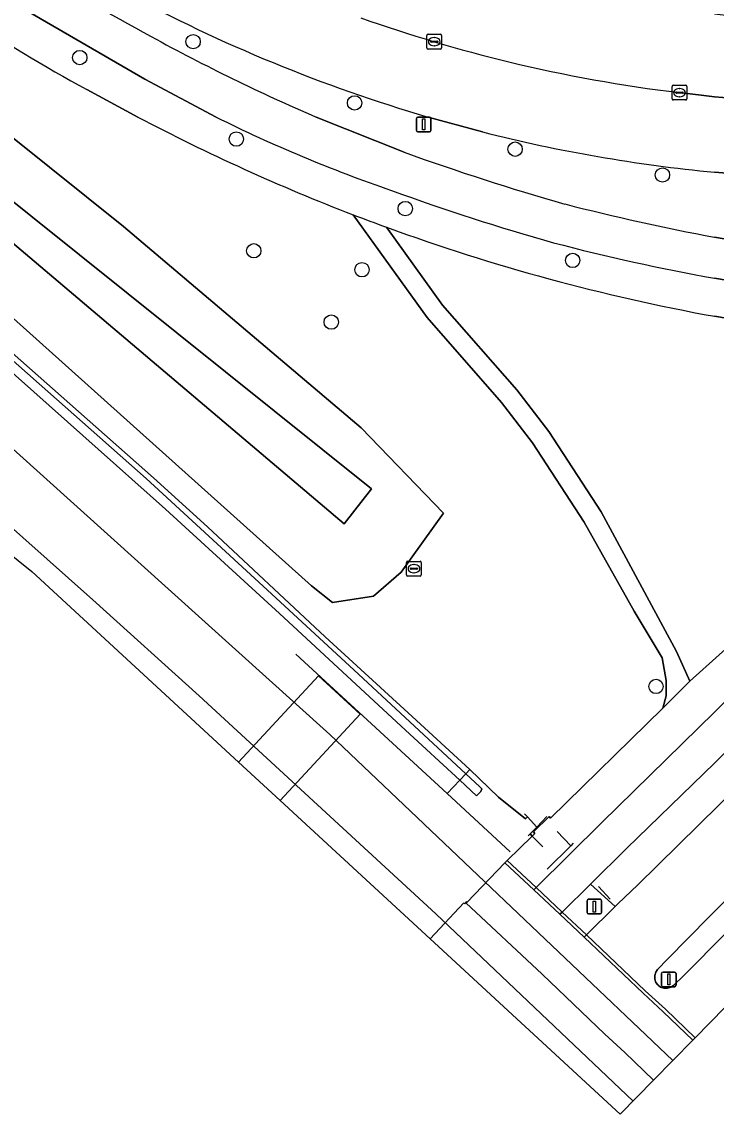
# Model space of a CAD drawing. Extents: x 162989 to 165008, y 383432 to 384338.
# Drawn here: x 164452.8 to 164500.1, y 383432.1 to 383506.5 of the extents above; entities that cross this region are included whole.
import ezdxf

# ---------------------------------------------------------------- set-up
doc = ezdxf.new("R2010")
doc.units = 0
for name, color, linetype in [('IMGEO_Berm_open', 7, 'Continuous'), ('IMGEO_Boom', 7, 'Continuous'), ('IMGEO_Fietspad_open', 7, 'Continuous'), ('IMGEO_Geluidsscherm', 7, 'Continuous'), ('IMGEO_Groenvoorziening', 7, 'Continuous'), ('IMGEO_Hek', 7, 'Continuous'), ('IMGEO_Kolk', 7, 'Continuous'), ('IMGEO_Lichtmast', 7, 'Continuous'), ('IMGEO_Oever', 7, 'Continuous'), ('IMGEO_Overweg_gesloten', 7, 'Continuous'), ('IMGEO_Rijbaan_lokaal_open', 7, 'Continuous'), ('IMGEO_Rioolput', 7, 'Continuous'), ('IMGEO_Spoor', 7, 'Continuous'), ('IMGEO_Spoorbaan_gesloten', 7, 'Continuous'), ('IMGEO_Spoorbaan_halfverhard', 7, 'Continuous'), ('IMGEO_Terreindeel_gesloten', 7, 'Continuous'), ('IMGEO_Verkeerseiland_open', 7, 'Continuous'), ('IMGEO_Verkeersregelinstallatiepaal', 7, 'Continuous'), ('IMGEO_Voetpad_onverhard', 7, 'Continuous'), ('IMGEO_Voetpad_open', 7, 'Continuous'), ('IMGEO_Waterloop', 7, 'Continuous')]:
    doc.layers.add(name, color=color, linetype=linetype)

msp = doc.modelspace()

# ---------------------------------------------------------------- linework, layer by layer
at = {"layer": 'IMGEO_Berm_open'}
for points in [[(164489.625, 383445.869), (164491.282, 383444.315), (164493.231, 383446.235), (164491.555, 383447.775)], [(164491.125, 383444.161), (164491.282, 383444.315), (164489.625, 383445.869), (164489.469, 383445.715)]]:
    msp.add_lwpolyline(points, close=True, dxfattribs=at)
at = {"layer": 'IMGEO_Boom'}
for centre in [(164464.468, 383505.137), (164456.742, 383504.051), (164475.471, 383500.964), (164467.408, 383498.501), (164486.412, 383497.814), (164496.454, 383496.057), (164478.924, 383493.766), (164468.601, 383490.893), (164490.333, 383490.237), (164475.973, 383489.604), (164473.881, 383486.037), (164496.015, 383461.227)]:
    msp.add_circle(centre, 0.489, dxfattribs=at)
at = {"layer": 'IMGEO_Fietspad_open'}
for points in [[(164452.913, 383507.363), (164461.182, 383502.574), (164466.026, 383500)], [(164478.854, 383497.606), (164472.862, 383500)], [(164508.065, 383491.313), (164508.078, 383490.705), (164503.931, 383491.447), (164503.925, 383491.144), (164500, 383491.824)], [(164500, 383489.02), (164503.729, 383488.399)], [(164502.742, 383462.221), (164500, 383459.479), (164492.313, 383451.968), (164487.834, 383447.544), (164489.625, 383445.869), (164491.555, 383447.775), (164494.035, 383450.225), (164500, 383456.001), (164504.839, 383460.807)]]:
    msp.add_lwpolyline(points, dxfattribs=at)
msp.add_lwpolyline([(164487.678, 383447.389), (164489.469, 383445.715), (164489.625, 383445.869), (164487.834, 383447.544)], close=True, dxfattribs=at)
for centre, radius, start, end in [((164513.303, 383602.849), 110.234, 236.95638, 242.03037), ((164523.646, 383618.439), 128.867, 241.21994, 246.79141), ((164510.189, 383588.959), 99.318, 243.59846, 251.08363), ((164533.095, 383647.223), 159.146, 250.07295, 254.21371), ((164528.619, 383633.053), 147.039, 249.85992, 254.38208), ((164528.758, 383646.053), 156.887, 255.6214, 259.43757), ((164525.419, 383630.101), 143.353, 255.29637, 259.78656)]:
    msp.add_arc(centre, radius, start, end, dxfattribs=at)
at = {"layer": 'IMGEO_Geluidsscherm'}
for points in [[(164316.111, 383594.57), (164331.946, 383582.303), (164335.936, 383579.321), (164343.994, 383573.187), (164355.759, 383564.117), (164364.915, 383557.15), (164384.337, 383541.486), (164392.199, 383535.083), (164397.741, 383530.511), (164403.749, 383525.486), (164407.628, 383522.347), (164415.357, 383515.967), (164435.487, 383498.542), (164443.079, 383491.935), (164461.775, 383475.437), (164465.453, 383472.088), (164473.455, 383464.599), (164479.39, 383459.172)], [(164479.39, 383459.172), (164483.313, 383455.566), (164485.275, 383453.699)]]:
    msp.add_lwpolyline(points, dxfattribs=at)
at = {"layer": 'IMGEO_Groenvoorziening'}
msp.add_lwpolyline([(164452.162, 383498.607), (164459.715, 383492.554), (164475.909, 383478.843), (164481.533, 383473.019), (164478.642, 383469.021), (164476.75, 383467.38), (164473.974, 383466.939), (164472.523, 383468.074), (164438.516, 383498.547), (164438.895, 383501.576), (164442.091, 383504.964), (164444.708, 383503.782)], close=True, dxfattribs=at)
for points in [[(164460.696, 383500), (164457.23, 383501.886)], [(164472.862, 383500), (164478.854, 383497.606)], [(164484.198, 383498.985), (164480.483, 383500)], [(164500, 383491.824), (164503.925, 383491.144), (164503.931, 383491.447), (164503.705, 383495.962), (164500, 383496.248)], [(164443.079, 383491.935), (164461.775, 383475.437), (164465.453, 383472.088), (164473.455, 383464.599), (164479.39, 383459.172), (164483.313, 383455.566), (164485.275, 383453.699), (164487.11, 383452.21), (164487.249, 383452.341), (164487.9, 383451.65), (164487.441, 383451.188), (164487.581, 383451.045), (164487.757, 383451.218), (164487.652, 383451.325), (164488.725, 383452.374), (164488.83, 383452.266), (164496.487, 383459.754), (164496.712, 383460.586), (164496.702, 383461.644), (164496.429, 383463.187), (164494.535, 383466.35), (164491.127, 383472.42), (164487.6, 383477.808), (164485.49, 383480.564), (164480.407, 383486.36), (164475.375, 383493.348)], [(164477.652, 383492.496), (164481.464, 383487.201), (164486.535, 383481.42), (164488.702, 383478.589), (164492.282, 383473.121), (164497.415, 383463.608), (164498.327, 383461.598), (164500.966, 383463.964)], [(164503.462, 383485.847), (164500, 383486.434)], [(164504.839, 383460.807), (164500, 383456.001), (164494.035, 383450.225), (164491.555, 383447.775), (164493.231, 383446.235), (164493.418, 383446.419), (164494.784, 383447.72), (164507.212, 383459.964), (164507.457, 383460.024), (164509.711, 383462.56)]]:
    msp.add_lwpolyline(points, dxfattribs=at)
for centre, radius, start, end in [((164513.303, 383602.849), 110.234, 236.95638, 242.03037), ((164510.46, 383602.408), 106.705, 241.65404, 253.68407), ((164494.829, 383572.849), 80.308, 234.98152, 242.08344), ((164523.646, 383618.439), 128.867, 241.21994, 246.79141), ((164524.75, 383621.826), 137.639, 242.26542, 248.9779), ((164509.949, 383600.671), 104.896, 255.78934, 264.55771), ((164533.095, 383647.223), 159.146, 250.07295, 254.21371), ((164528.758, 383646.053), 156.887, 255.6214, 259.43757), ((164524.703, 383621.727), 137.53, 249.99434, 259.65255)]:
    msp.add_arc(centre, radius, start, end, dxfattribs=at)
at = {"layer": 'IMGEO_Hek'}
for points in [[(164486.065, 383449.976), (164481.788, 383453.944), (164471.46, 383463.432)], [(164481.788, 383453.944), (164482.635, 383454.845), (164483.052, 383455.289), (164483.313, 383455.566)], [(164485.275, 383453.699), (164487.11, 383452.21)], [(164487.052, 383452.551), (164487.249, 383452.341), (164487.9, 383451.65)], [(164488.579, 383452.379), (164487.9, 383451.65), (164487.441, 383451.188), (164487.311, 383451.046)], [(164487.441, 383451.188), (164487.581, 383451.045), (164488.302, 383450.307)], [(164490.197, 383450.381), (164489.268, 383451.355)], [(164490.371, 383450.554), (164490.197, 383450.381), (164488.595, 383448.793)], [(164492.897, 383446.742), (164492.083, 383447.61)]]:
    msp.add_lwpolyline(points, dxfattribs=at)
at = {"layer": 'IMGEO_Kolk'}
for p, q in [((164480.401, 383504.708), (164480.401, 383505.56)), ((164480.476, 383505.634), (164481.328, 383505.634)), ((164480.889, 383505.414), (164480.914, 383505.414)), ((164481.402, 383505.56), (164481.402, 383504.708)), ((164481.328, 383504.634), (164480.476, 383504.634)), ((164480.66, 383505.128), (164480.66, 383505.14)), ((164481.098, 383505.091), (164480.7, 383505.091)), ((164480.703, 383505.177), (164481.101, 383505.177)), ((164480.912, 383504.854), (164480.887, 383504.854)), ((164481.144, 383505.14), (164481.144, 383505.128)), ((164497.112, 383501.236), (164497.112, 383502.088)), ((164497.187, 383502.162), (164498.039, 383502.162)), ((164497.371, 383501.656), (164497.371, 383501.668)), ((164497.809, 383501.619), (164497.411, 383501.619)), ((164497.414, 383501.705), (164497.812, 383501.705)), ((164497.6, 383501.942), (164497.625, 383501.942)), ((164497.855, 383501.668), (164497.855, 383501.656)), ((164498.113, 383502.088), (164498.113, 383501.236)), ((164498.039, 383501.162), (164497.187, 383501.162)), ((164497.623, 383501.382), (164497.598, 383501.382))]:
    msp.add_line(p, q, dxfattribs=at)
for points in [[(164480.401, 383504.708), (164480.401, 383505.56)], [(164480.476, 383505.634), (164481.328, 383505.634)], [(164481.402, 383505.56), (164481.402, 383504.708)], [(164481.328, 383504.634), (164480.476, 383504.634)], [(164497.112, 383501.236), (164497.112, 383502.088)], [(164497.187, 383502.162), (164498.039, 383502.162)], [(164498.113, 383502.088), (164498.113, 383501.236)], [(164498.039, 383501.162), (164497.187, 383501.162)]]:
    msp.add_lwpolyline(points, dxfattribs=at)
for centre, radius, start, end in [((164480.478, 383505.558), 0.0765, 91.55205, 178.44795), ((164480.478, 383505.558), 0.0765, 91.55205, 178.44795), ((164481.326, 383505.558), 0.0765, 1.55205, 88.44795), ((164481.326, 383505.558), 0.0765, 1.55205, 88.44795), ((164480.478, 383504.71), 0.0765, 181.55205, 268.44795), ((164480.478, 383504.71), 0.0765, 181.55205, 268.44795), ((164480.7, 383505.137), 0.0403, 85.87752, 175.75265), ((164480.697, 383505.127), 0.0366, 178.93798, 274.71019), ((164481.101, 383505.134), 0.043, 264.86636, 352.45326), ((164481.105, 383505.139), 0.0386, 1.73085, 96.63898), ((164481.326, 383504.71), 0.0765, 271.55205, 358.44795), ((164481.326, 383504.71), 0.0765, 271.55205, 358.44795), ((164497.189, 383502.086), 0.0765, 91.55205, 178.44795), ((164497.189, 383502.086), 0.0765, 91.55205, 178.44795), ((164497.411, 383501.665), 0.0403, 85.87752, 175.75265), ((164497.408, 383501.655), 0.0366, 178.93798, 274.71019), ((164497.812, 383501.662), 0.043, 264.86636, 352.45326), ((164497.816, 383501.667), 0.0386, 1.73085, 96.63898), ((164498.037, 383502.086), 0.0765, 1.55205, 88.44795), ((164498.037, 383502.086), 0.0765, 1.55205, 88.44795), ((164497.189, 383501.238), 0.0765, 181.55205, 268.44795), ((164497.189, 383501.238), 0.0765, 181.55205, 268.44795), ((164498.037, 383501.238), 0.0765, 271.55205, 358.44795), ((164498.037, 383501.238), 0.0765, 271.55205, 358.44795)]:
    msp.add_arc(centre, radius, start, end, dxfattribs=at)
for centre, major_axis, ratio, start_param, end_param in [((164480.888, 383505.134), (-0.387, 0.002), 0.722429, 4.712389, 7.853982), ((164480.913, 383505.134), (-0.39, 0.002), 0.717154, 1.570796, 4.712389), ((164497.599, 383501.662), (-0.387, 0.002), 0.722429, 4.712389, 7.853982), ((164497.624, 383501.662), (-0.39, 0.002), 0.717154, 1.570796, 4.712389)]:
    msp.add_ellipse(centre, major_axis=major_axis, ratio=ratio, start_param=start_param, end_param=end_param, dxfattribs=at)
at = {"layer": 'IMGEO_Lichtmast'}
for p, q in [((164479.68, 383499.096), (164479.68, 383499.896)), ((164479.68, 383499.896), (164479.68, 383499.096)), ((164479.78, 383499.996), (164480.57, 383499.996)), ((164480.57, 383499.996), (164479.78, 383499.996)), ((164480.67, 383499.896), (164480.67, 383499.096)), ((164480.67, 383499.096), (164480.67, 383499.896)), ((164480.57, 383498.996), (164479.78, 383498.996)), ((164479.78, 383498.996), (164480.57, 383498.996))]:
    msp.add_line(p, q, dxfattribs=at)
msp.add_lwpolyline([(164480.1, 383499.871), (164480.25, 383499.871), (164480.25, 383499.121), (164480.1, 383499.121), (164480.1, 383499.871)], dxfattribs=at)
for centre, start, end in [((164479.78, 383499.896), 90, 180), ((164479.78, 383499.896), 90, 180), ((164480.57, 383499.896), 0, 90), ((164480.57, 383499.896), 360, 90), ((164479.78, 383499.096), 180, 270), ((164479.78, 383499.096), 180, 270), ((164480.57, 383499.096), 270, 0), ((164480.57, 383499.096), 270, 0)]:
    msp.add_arc(centre, 0.1, start, end, dxfattribs=at)
at = {"layer": 'IMGEO_Oever'}
for points in [[(164475.909, 383478.843), (164459.715, 383492.554), (164452.162, 383498.607), (164444.708, 383503.782), (164442.091, 383504.964), (164438.895, 383501.576), (164438.516, 383498.547), (164472.523, 383468.074), (164473.974, 383466.939), (164476.75, 383467.38), (164478.642, 383469.021), (164481.533, 383473.019)], [(164442.154, 383499.88), (164443.43, 383501.241), (164476.622, 383474.688), (164474.749, 383472.305)]]:
    msp.add_lwpolyline(points, close=True, dxfattribs=at)
at = {"layer": 'IMGEO_Overweg_gesloten'}
for points in [[(164495.848, 383434.424), (164498.52, 383437.15), (164496.497, 383439.082), (164495.128, 383440.341), (164491.125, 383444.161), (164489.469, 383445.715), (164487.678, 383447.389), (164485.711, 383449.228), (164483.135, 383446.544), (164483.108, 383446.569), (164483.042, 383446.497), (164488.247, 383441.631), (164492.518, 383437.554), (164493.888, 383436.296)], [(164480.617, 383444.05), (164493.576, 383432.105), (164495.848, 383434.424), (164493.888, 383436.296), (164492.518, 383437.554), (164488.247, 383441.631), (164483.042, 383446.497), (164482.975, 383446.426), (164482.91, 383446.487)]]:
    msp.add_lwpolyline(points, close=True, dxfattribs=at)
at = {"layer": 'IMGEO_Rijbaan_lokaal_open'}
for points in [[(164500, 383496.248), (164503.705, 383495.962), (164508.259, 383495.562), (164507.99, 383500.92), (164507.518, 383500.931), (164503.413, 383501.109), (164500, 383501.377), (164497.613, 383501.662)], [(164480.483, 383500), (164484.198, 383498.985)], [(164498.674, 383437.308), (164527.247, 383466.465), (164528.111, 383495.461), (164511.908, 383494.115)], [(164509.711, 383462.56), (164507.457, 383460.024), (164507.212, 383459.964), (164494.784, 383447.72), (164493.418, 383446.419), (164493.231, 383446.235), (164491.282, 383444.315), (164495.278, 383440.501), (164496.648, 383439.243), (164498.674, 383437.308)], [(164516.586, 383460.179), (164500.761, 383444.422), (164497.91, 383441.55), (164497.196, 383440.873), (164497.017, 383440.747), (164496.792, 383440.675), (164496.551, 383440.678), (164496.328, 383440.755), (164496.152, 383440.885), (164496.136, 383440.9), (164496.005, 383441.075), (164495.927, 383441.298), (164495.922, 383441.539), (164495.992, 383441.764), (164496.117, 383441.944), (164496.789, 383442.663), (164499.64, 383445.535), (164513.695, 383459.464)]]:
    msp.add_lwpolyline(points, dxfattribs=at)
msp.add_lwpolyline([(164498.674, 383437.308), (164496.648, 383439.243), (164495.278, 383440.501), (164491.282, 383444.315), (164491.125, 383444.161), (164495.128, 383440.341), (164496.497, 383439.082), (164498.52, 383437.15)], close=True, dxfattribs=at)
for centre, radius, start, end in [((164510.46, 383602.408), 106.705, 241.65404, 253.68407), ((164511.906, 383609.503), 108.881, 250.68525, 256.22795), ((164510.09, 383604.458), 103.55, 256.53966, 263.0797), ((164509.949, 383600.671), 104.896, 255.78934, 264.55771)]:
    msp.add_arc(centre, radius, start, end, dxfattribs=at)
at = {"layer": 'IMGEO_Rioolput'}
for p, q in [((164479.017, 383468.822), (164479.017, 383469.674)), ((164479.092, 383469.748), (164479.944, 383469.748)), ((164479.505, 383469.528), (164479.53, 383469.528)), ((164480.018, 383469.674), (164480.018, 383468.822)), ((164479.276, 383469.242), (164479.276, 383469.254)), ((164479.714, 383469.205), (164479.316, 383469.205)), ((164479.319, 383469.291), (164479.717, 383469.291)), ((164479.528, 383468.968), (164479.503, 383468.968)), ((164479.76, 383469.254), (164479.76, 383469.242)), ((164479.944, 383468.748), (164479.092, 383468.748))]:
    msp.add_line(p, q, dxfattribs=at)
for points in [[(164479.017, 383468.822), (164479.017, 383469.674)], [(164479.092, 383469.748), (164479.944, 383469.748)], [(164480.018, 383469.674), (164480.018, 383468.822)], [(164479.944, 383468.748), (164479.092, 383468.748)]]:
    msp.add_lwpolyline(points, dxfattribs=at)
for centre, radius, start, end in [((164479.094, 383469.672), 0.0765, 91.55205, 178.44795), ((164479.094, 383469.672), 0.0765, 91.55205, 178.44795), ((164479.942, 383469.672), 0.0765, 1.55205, 88.44795), ((164479.942, 383469.672), 0.0765, 1.55205, 88.44795), ((164479.094, 383468.824), 0.0765, 181.55205, 268.44795), ((164479.094, 383468.824), 0.0765, 181.55205, 268.44795), ((164479.316, 383469.251), 0.0403, 85.87752, 175.75265), ((164479.313, 383469.241), 0.0366, 178.93798, 274.71019), ((164479.717, 383469.248), 0.043, 264.86636, 352.45326), ((164479.721, 383469.253), 0.0386, 1.73085, 96.63898), ((164479.942, 383468.824), 0.0765, 271.55205, 358.44795), ((164479.942, 383468.824), 0.0765, 271.55205, 358.44795)]:
    msp.add_arc(centre, radius, start, end, dxfattribs=at)
for centre, major_axis, ratio, start_param, end_param in [((164479.504, 383469.248), (-0.387, 0.002), 0.722429, 4.712389, 7.853982), ((164479.529, 383469.248), (-0.39, 0.002), 0.717154, 1.570796, 4.712389)]:
    msp.add_ellipse(centre, major_axis=major_axis, ratio=ratio, start_param=start_param, end_param=end_param, dxfattribs=at)
at = {"layer": 'IMGEO_Spoor'}
for points in [[(164311.432, 383591.528), (164331.147, 383576.863), (164354.951, 383558.568), (164370.727, 383546.154), (164397.339, 383524.6), (164417.837, 383507.536), (164445.76, 383483.178), (164473.788, 383457.948), (164497.162, 383435.764)], [(164317.029, 383582.491), (164327.919, 383574.304), (164337.021, 383567.345), (164358.369, 383550.81), (164373.755, 383538.549), (164388.885, 383526.249), (164409.075, 383509.519), (164433.956, 383488.178), (164457.628, 383467.129), (164464.884, 383460.582), (164481.014, 383445.749), (164494.451, 383432.998)]]:
    msp.add_lwpolyline(points, dxfattribs=at)
at = {"layer": 'IMGEO_Spoorbaan_gesloten'}
msp.add_lwpolyline([(164467.568, 383456.077), (164470.405, 383453.462), (164475.839, 383459.341), (164473.003, 383461.955)], close=True, dxfattribs=at)
at = {"layer": 'IMGEO_Spoorbaan_halfverhard'}
for points in [[(164364.966, 383540.209), (164453.48, 383469.063), (164467.568, 383456.077), (164473.003, 383461.955), (164475.839, 383459.341), (164470.405, 383453.462), (164480.617, 383444.05), (164482.91, 383446.487), (164482.975, 383446.426), (164483.042, 383446.497), (164483.108, 383446.569), (164483.135, 383446.544), (164485.711, 383449.228), (164485.862, 383449.388), (164487.581, 383451.045), (164487.441, 383451.188), (164487.9, 383451.65), (164487.249, 383452.341), (164487.11, 383452.21), (164485.275, 383453.699), (164483.313, 383455.566), (164479.39, 383459.172), (164473.455, 383464.599), (164465.453, 383472.088), (164461.775, 383475.437), (164443.079, 383491.935)], [(164406.759, 383522.559), (164416.527, 383514.444), (164427.729, 383504.769), (164444.035, 383490.603), (164450.784, 383484.632), (164461.262, 383475.379), (164469.246, 383468.055), (164475.412, 383462.363), (164483.052, 383455.289), (164484.013, 383454.399), (164484.135, 383454.268), (164484.085, 383454.069), (164483.78, 383453.79), (164482.635, 383454.845), (164478.938, 383458.251), (164470.354, 383466.192), (164462.59, 383473.297), (164451.325, 383483.327), (164443.696, 383490.042), (164436.508, 383496.301), (164428.194, 383503.532), (164422.126, 383508.767), (164417.669, 383512.649), (164413.609, 383516.099)]]:
    msp.add_lwpolyline(points, dxfattribs=at)
at = {"layer": 'IMGEO_Terreindeel_gesloten'}
msp.add_lwpolyline([(164413.609, 383516.099), (164417.669, 383512.649), (164422.126, 383508.767), (164428.194, 383503.532), (164436.508, 383496.301), (164443.696, 383490.042), (164451.325, 383483.327), (164462.59, 383473.297), (164470.354, 383466.192), (164478.938, 383458.251), (164482.635, 383454.845), (164483.052, 383455.289), (164475.412, 383462.363), (164469.246, 383468.055), (164461.262, 383475.379), (164450.784, 383484.632), (164444.035, 383490.603), (164427.729, 383504.769), (164416.527, 383514.444), (164406.759, 383522.559)], dxfattribs=at)
msp.add_lwpolyline([(164483.78, 383453.79), (164484.085, 383454.069), (164484.135, 383454.268), (164484.013, 383454.399), (164483.052, 383455.289), (164482.635, 383454.845)], close=True, dxfattribs=at)
at = {"layer": 'IMGEO_Verkeerseiland_open'}
for points in [[(164497.613, 383501.662), (164500, 383501.377), (164503.413, 383501.109), (164503.167, 383506.638), (164500, 383507.002)], [(164513.695, 383459.464), (164499.64, 383445.535), (164496.789, 383442.663), (164496.117, 383441.944), (164495.992, 383441.764), (164495.922, 383441.539), (164495.927, 383441.298), (164496.005, 383441.075), (164496.136, 383440.9), (164496.152, 383440.885), (164496.328, 383440.755), (164496.551, 383440.678), (164496.792, 383440.675), (164497.017, 383440.747), (164497.196, 383440.873), (164497.91, 383441.55), (164500.761, 383444.422), (164516.586, 383460.179)]]:
    msp.add_lwpolyline(points, dxfattribs=at)
for centre, radius, start, end in [((164511.906, 383609.503), 108.881, 250.68525, 256.22795), ((164510.09, 383604.458), 103.55, 256.53966, 263.0797)]:
    msp.add_arc(centre, radius, start, end, dxfattribs=at)
at = {"layer": 'IMGEO_Verkeersregelinstallatiepaal'}
for p, q in [((164491.314, 383445.838), (164491.314, 383446.638)), ((164491.314, 383446.638), (164491.314, 383445.838)), ((164491.414, 383446.738), (164492.204, 383446.738)), ((164492.204, 383446.738), (164491.414, 383446.738)), ((164492.304, 383446.638), (164492.304, 383445.838)), ((164492.304, 383445.838), (164492.304, 383446.638)), ((164492.204, 383445.738), (164491.414, 383445.738)), ((164491.414, 383445.738), (164492.204, 383445.738)), ((164496.391, 383440.882), (164496.391, 383441.682)), ((164496.391, 383441.682), (164496.391, 383440.882)), ((164496.491, 383441.782), (164497.281, 383441.782)), ((164497.281, 383441.782), (164496.491, 383441.782)), ((164497.381, 383441.682), (164497.381, 383440.882)), ((164497.381, 383440.882), (164497.381, 383441.682)), ((164497.281, 383440.782), (164496.491, 383440.782)), ((164496.491, 383440.782), (164497.281, 383440.782))]:
    msp.add_line(p, q, dxfattribs=at)
for points in [[(164491.734, 383446.613), (164491.884, 383446.613), (164491.884, 383445.863), (164491.734, 383445.863), (164491.734, 383446.613)], [(164496.811, 383441.657), (164496.961, 383441.657), (164496.961, 383440.907), (164496.811, 383440.907), (164496.811, 383441.657)]]:
    msp.add_lwpolyline(points, dxfattribs=at)
for centre, start, end in [((164491.414, 383446.638), 90, 180), ((164491.414, 383446.638), 90, 180), ((164492.204, 383446.638), 0, 90), ((164492.204, 383446.638), 360, 90), ((164491.414, 383445.838), 180, 270), ((164491.414, 383445.838), 180, 270), ((164492.204, 383445.838), 270, 0), ((164492.204, 383445.838), 270, 0), ((164496.491, 383441.682), 90, 180), ((164496.491, 383441.682), 90, 180), ((164497.281, 383441.682), 0, 90), ((164497.281, 383441.682), 360, 90), ((164496.491, 383440.882), 180, 270), ((164496.491, 383440.882), 180, 270), ((164497.281, 383440.882), 270, 0), ((164497.281, 383440.882), 270, 0)]:
    msp.add_arc(centre, 0.1, start, end, dxfattribs=at)
at = {"layer": 'IMGEO_Voetpad_onverhard'}
msp.add_lwpolyline([(164475.375, 383493.348), (164480.407, 383486.36), (164485.49, 383480.564), (164487.6, 383477.808), (164491.127, 383472.42), (164494.535, 383466.35), (164496.429, 383463.187), (164496.702, 383461.644), (164496.712, 383460.586), (164496.487, 383459.754), (164498.327, 383461.598), (164497.415, 383463.608), (164492.282, 383473.121), (164488.702, 383478.589), (164486.535, 383481.42), (164481.464, 383487.201), (164477.652, 383492.496)], dxfattribs=at)
msp.add_arc((164526.223, 383625.772), 141.851, 248.99433, 249.97633, dxfattribs=at)
at = {"layer": 'IMGEO_Voetpad_open'}
for points in [[(164466.026, 383500), (164461.182, 383502.574), (164452.913, 383507.363)], [(164457.23, 383501.886), (164460.696, 383500)], [(164503.729, 383488.399), (164500, 383489.02)], [(164500, 383486.434), (164503.462, 383485.847), (164507.545, 383486.942)], [(164500.966, 383463.964), (164498.327, 383461.598), (164496.487, 383459.754), (164488.83, 383452.266), (164488.725, 383452.374), (164487.652, 383451.325), (164487.757, 383451.218), (164487.581, 383451.045), (164485.862, 383449.388), (164487.834, 383447.544), (164492.313, 383451.968), (164500, 383459.479), (164502.742, 383462.221)]]:
    msp.add_lwpolyline(points, dxfattribs=at)
msp.add_lwpolyline([(164487.834, 383447.544), (164485.862, 383449.388), (164485.711, 383449.228), (164487.678, 383447.389)], close=True, dxfattribs=at)
for centre, radius, start, end in [((164494.829, 383572.849), 80.308, 234.98152, 242.08344), ((164524.75, 383621.826), 137.639, 242.26542, 248.9779), ((164510.189, 383588.959), 99.318, 243.59846, 251.08363), ((164528.619, 383633.053), 147.039, 249.85992, 254.38208), ((164526.223, 383625.772), 141.851, 248.99433, 249.97633), ((164524.703, 383621.727), 137.53, 249.99434, 259.65255), ((164525.419, 383630.101), 143.353, 255.29637, 259.78656)]:
    msp.add_arc(centre, radius, start, end, dxfattribs=at)
at = {"layer": 'IMGEO_Waterloop'}
msp.add_lwpolyline([(164442.154, 383499.88), (164474.749, 383472.305), (164476.622, 383474.688), (164443.43, 383501.241)], close=True, dxfattribs=at)

doc.saveas('drawing.dxf')
